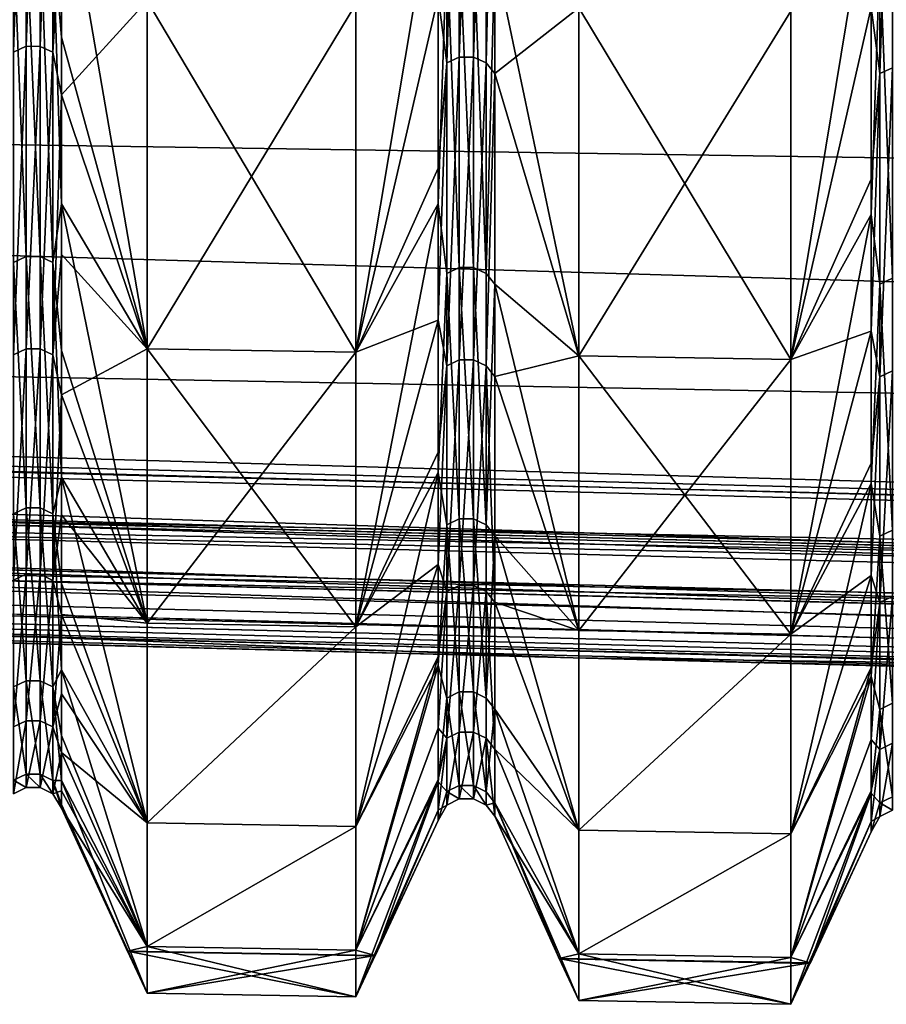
# Model space of a CAD drawing. Header units: metres. Extents: x -31 to 116, y -84 to 84.
# Tile 352 of 656: x 49.59 to 53.75, y -61.33 to -56.61. Entities that reach past the tile are written whole.
import ezdxf

# ---------------------------------------------------------------- set-up
doc = ezdxf.new("R2010")
doc.units = ezdxf.units.M
doc.layers.add('solid_80010000GA_11_1', color=7, linetype='CONTINUOUS')

msp = doc.modelspace()

# ---------------------------------------------------------------- linework, layer by layer
at = {"layer": 'solid_80010000GA_11_1'}
for points in [[(49.624897, -54.922329, 24.921709), (49.564175, -54.949284, 24.933941), (49.564175, -56.763485, 20.470263)], [(49.624897, -56.735641, 20.46022), (49.624897, -54.922329, 24.921709), (49.564175, -56.763485, 20.470263)], [(49.692451, -54.922371, 24.921728), (49.624897, -54.922329, 24.921709), (49.624897, -56.735641, 20.46022)], [(49.692451, -56.735687, 20.460236), (49.692451, -54.922371, 24.921728), (49.624897, -56.735641, 20.46022)], [(49.753132, -54.949398, 24.933994), (49.692451, -54.922371, 24.921728), (49.692451, -56.735687, 20.460236)], [(49.753132, -56.763607, 20.470306), (49.753132, -54.949398, 24.933994), (49.692451, -56.735687, 20.460236)], [(49.753132, -56.763607, 20.470306), (49.794521, -55.154316, 24.60787), (49.753132, -54.949398, 24.933994)], [(51.643463, -56.814705, 20.488733), (51.643463, -54.998863, 24.956438), (51.601917, -56.498905, 21.494165)], [(51.704185, -54.971912, 24.944208), (51.643463, -54.998863, 24.956438), (51.643463, -56.814705, 20.488733)], [(51.704185, -56.786861, 20.478691), (51.704185, -54.971912, 24.944208), (51.643463, -56.814705, 20.488733)], [(51.771736, -54.971954, 24.944227), (51.704185, -54.971912, 24.944208), (51.704185, -56.786861, 20.478691)], [(51.771736, -56.786907, 20.478706), (51.771736, -54.971954, 24.944227), (51.704185, -56.786861, 20.478691)], [(51.832417, -54.998981, 24.956491), (51.771736, -54.971954, 24.944227), (51.771736, -56.786907, 20.478706)], [(51.832417, -56.814827, 20.488777), (51.832417, -54.998981, 24.956491), (51.771736, -56.786907, 20.478706)], [(51.832417, -56.814827, 20.488777), (51.873806, -55.050369, 24.97163), (51.832417, -54.998981, 24.956491)], [(51.832417, -56.814827, 20.488777), (51.873806, -56.866123, 20.502918), (51.873806, -55.050369, 24.97163)], [(52.277374, -56.551361, 23.694941), (51.873806, -55.050369, 24.97163), (51.873806, -56.866123, 20.502918)], [(53.722752, -56.865925, 20.507204), (53.722752, -55.048447, 24.978937), (53.681202, -56.549793, 21.513527)], [(53.783474, -55.021492, 24.966707), (53.722752, -55.048447, 24.978937), (53.722752, -56.865925, 20.507204)], [(53.783474, -56.838081, 20.497162), (53.783474, -55.021492, 24.966707), (53.722752, -56.865925, 20.507204)], [(49.753132, -56.763607, 20.470306), (49.794521, -56.107697, 22.348873), (49.794521, -55.154316, 24.60787)], [(12.5, -55.339149, 19.366802), (103, -56.357498, 23.341595), (103, -58.015087, 18.847979)], [(12.5, -56.648029, 15.116095), (12.5, -55.339149, 19.366802), (103, -58.015087, 18.847979)], [(12.5, -55.339161, -19.366768), (103, -58.015034, -18.848118), (103, -56.357452, -23.341688)], [(12.5, -55.339161, -19.366768), (12.5, -56.648037, -15.116065), (103, -58.015034, -18.848118)], [(49.753132, -56.198563, -21.974129), (49.794521, -55.798237, -23.110661), (49.794521, -56.691319, -20.824024)], [(50.206623, -58.186073, -19.221243), (49.794521, -56.691319, -20.824024), (49.794521, -55.798237, -23.110661)], [(50.206623, -56.517967, -23.681108), (50.206623, -58.186073, -19.221243), (49.794521, -55.798237, -23.110661)], [(51.207058, -58.202682, -19.226639), (51.601917, -55.847927, -23.132969), (51.601917, -57.490761, -18.67988)], [(51.207058, -58.202682, -19.226639), (51.207058, -56.5341, -23.687792), (51.601917, -55.847927, -23.132969)], [(51.643463, -56.249149, -21.99391), (51.601917, -57.490761, -18.67988), (51.601917, -55.847927, -23.132969)], [(53.294743, -58.237339, -19.2379), (53.681202, -55.898232, -23.153807), (53.681202, -57.542542, -18.696705)], [(53.294743, -58.237339, -19.2379), (53.294743, -56.567768, -23.701736), (53.681202, -55.898232, -23.153807)], [(53.722752, -56.299862, -22.013737), (53.681202, -57.542542, -18.696705), (53.681202, -55.898232, -23.153807)], [(49.753132, -56.763607, 20.470306), (49.794521, -56.968243, 20.054056), (49.794521, -56.107697, 22.348873)], [(50.206623, -56.517967, 23.681108), (49.794521, -56.107697, 22.348873), (49.794521, -56.968243, 20.054056)], [(49.624897, -56.170876, -21.963303), (49.624897, -57.744167, -17.411629), (49.564175, -56.198441, -21.974081)], [(49.624897, -57.744167, -17.411629), (49.564175, -57.772507, -17.420174), (49.564175, -56.198441, -21.974081)], [(49.692451, -57.744213, -17.411642), (49.624897, -57.744167, -17.411629), (49.624897, -56.170876, -21.963303)], [(49.692451, -56.170918, -21.96332), (49.692451, -57.744213, -17.411642), (49.624897, -56.170876, -21.963303)], [(49.753132, -57.772629, -17.42021), (49.692451, -57.744213, -17.411642), (49.692451, -56.170918, -21.96332)], [(49.753132, -56.198563, -21.974129), (49.753132, -57.772629, -17.42021), (49.692451, -56.170918, -21.96332)], [(49.753132, -56.198563, -21.974129), (49.794521, -56.691319, -20.824024), (49.794521, -57.490429, -18.503958)], [(49.753132, -56.198563, -21.974129), (49.794521, -57.490429, -18.503958), (49.753132, -57.772629, -17.42021)], [(51.704185, -56.221584, -21.98313), (51.704185, -57.796299, -17.427347), (51.643463, -56.249149, -21.99391)], [(51.771736, -57.796341, -17.427361), (51.704185, -57.796299, -17.427347), (51.704185, -56.221584, -21.98313)], [(51.771736, -56.221626, -21.983147), (51.771736, -57.796341, -17.427361), (51.704185, -56.221584, -21.98313)], [(51.832417, -57.82476, -17.435928), (51.771736, -57.796341, -17.427361), (51.771736, -56.221626, -21.983147)], [(51.832417, -56.249271, -21.993956), (51.832417, -57.82476, -17.435928), (51.771736, -56.221626, -21.983147)], [(51.643463, -56.249149, -21.99391), (51.643463, -57.824638, -17.435892), (51.601917, -57.490761, -18.67988)], [(51.704185, -57.796299, -17.427347), (51.643463, -57.824638, -17.435892), (51.643463, -56.249149, -21.99391)], [(51.832417, -56.249271, -21.993956), (51.873806, -56.299561, -22.011023), (51.832417, -57.82476, -17.435928)], [(53.783474, -56.272293, -22.002958), (53.783474, -57.848427, -17.443066), (53.722752, -56.299862, -22.013737)], [(51.832417, -57.82476, -17.435928), (51.873806, -56.299561, -22.011023), (51.873806, -57.876575, -17.447847)], [(52.277374, -58.220451, -19.232412), (51.873806, -57.876575, -17.447847), (51.873806, -56.299561, -22.011023)], [(52.277374, -56.551361, -23.694941), (52.277374, -58.220451, -19.232412), (51.873806, -56.299561, -22.011023)], [(53.722752, -56.299862, -22.013737), (53.722752, -57.876766, -17.451611), (53.681202, -57.542542, -18.696705)], [(53.783474, -57.848427, -17.443066), (53.722752, -57.876766, -17.451611), (53.722752, -56.299862, -22.013737)], [(50.206623, -58.186073, 19.221243), (50.206623, -56.517967, 23.681108), (49.794521, -56.968243, 20.054056)], [(51.207058, -56.5341, 23.687792), (50.206623, -56.517967, 23.681108), (50.206623, -58.186073, 19.221243)], [(51.207058, -58.202682, -19.226639), (50.206623, -58.186073, -19.221243), (50.206623, -56.517967, -23.681108)], [(51.207058, -58.202682, -19.226639), (50.206623, -56.517967, -23.681108), (51.207058, -56.5341, -23.687792)], [(51.207058, -58.202682, 19.226639), (51.601917, -57.320778, 19.195156), (51.601917, -56.498905, 21.494165)], [(51.207058, -56.5341, 23.687792), (51.207058, -58.202682, 19.226639), (51.601917, -56.498905, 21.494165)], [(51.643463, -56.814705, 20.488733), (51.601917, -56.498905, 21.494165), (51.601917, -57.320778, 19.195156)], [(51.207058, -56.5341, 23.687792), (50.206623, -58.186073, 19.221243), (51.207058, -58.202682, 19.226639)], [(52.277374, -58.220451, 19.232412), (52.277374, -56.551361, 23.694941), (51.873806, -56.866123, 20.502918)], [(53.294743, -56.567768, 23.701736), (52.277374, -56.551361, 23.694941), (52.277374, -58.220451, 19.232412)], [(53.294743, -58.237339, -19.2379), (52.277374, -58.220451, -19.232412), (52.277374, -56.551361, -23.694941)], [(53.294743, -58.237339, -19.2379), (52.277374, -56.551361, -23.694941), (53.294743, -56.567768, -23.701736)], [(53.294743, -56.567768, 23.701736), (52.277374, -58.220451, 19.232412), (53.294743, -58.237339, 19.2379)], [(53.294743, -58.237339, 19.2379), (53.681202, -57.372406, 19.212446), (53.681202, -56.549793, 21.513527)], [(53.294743, -56.567768, 23.701736), (53.294743, -58.237339, 19.2379), (53.681202, -56.549793, 21.513527)], [(53.722752, -56.865925, 20.507204), (53.681202, -56.549793, 21.513527), (53.681202, -57.372406, 19.212446)], [(12.5, -56.648029, 15.116095), (103, -58.015087, 18.847979), (103, -59.31485, 14.238866)], [(12.5, -57.631004, 10.777947), (12.5, -56.648029, 15.116095), (103, -59.31485, 14.238866)], [(12.5, -56.648037, -15.116065), (103, -59.314892, -14.238695), (103, -58.015034, -18.848118)], [(12.5, -56.648037, -15.116065), (12.5, -57.631008, -10.77793), (103, -59.314892, -14.238695)], [(50.206623, -58.186073, -19.221243), (49.794521, -57.490429, -18.503958), (49.794521, -56.691319, -20.824024)], [(49.624897, -56.735641, 20.46022), (49.564175, -56.763485, 20.470263), (49.564175, -58.215767, 15.876065)], [(49.624897, -58.18721, 15.868278), (49.624897, -56.735641, 20.46022), (49.564175, -58.215767, 15.876065)], [(49.692451, -56.735687, 20.460236), (49.624897, -56.735641, 20.46022), (49.624897, -58.18721, 15.868278)], [(49.692451, -58.187256, 15.86829), (49.692451, -56.735687, 20.460236), (49.624897, -58.18721, 15.868278)], [(49.753132, -56.763607, 20.470306), (49.692451, -56.735687, 20.460236), (49.692451, -58.187256, 15.86829)], [(49.753132, -58.215893, 15.8761), (49.753132, -56.763607, 20.470306), (49.692451, -58.187256, 15.86829)], [(49.753132, -58.215893, 15.8761), (49.794521, -56.968243, 20.054056), (49.753132, -56.763607, 20.470306)], [(51.704185, -56.786861, 20.478691), (51.643463, -56.814705, 20.488733), (51.643463, -58.268295, 15.89039)], [(51.704185, -58.239742, 15.882604), (51.704185, -56.786861, 20.478691), (51.643463, -58.268295, 15.89039)], [(51.771736, -56.786907, 20.478706), (51.704185, -56.786861, 20.478691), (51.704185, -58.239742, 15.882604)], [(51.771736, -58.239784, 15.882615), (51.771736, -56.786907, 20.478706), (51.704185, -58.239742, 15.882604)], [(51.832417, -56.814827, 20.488777), (51.771736, -56.786907, 20.478706), (51.771736, -58.239784, 15.882615)], [(51.643463, -56.814705, 20.488733), (51.601917, -57.320778, 19.195156), (51.601917, -58.049141, 16.864834)], [(51.643463, -58.268295, 15.89039), (51.643463, -56.814705, 20.488733), (51.601917, -58.049141, 16.864834)], [(51.832417, -58.268421, 15.890425), (51.832417, -56.814827, 20.488777), (51.771736, -58.239784, 15.882615)], [(51.832417, -58.268421, 15.890425), (51.873806, -56.866123, 20.502918), (51.832417, -56.814827, 20.488777)], [(53.783474, -56.838081, 20.497162), (53.722752, -56.865925, 20.507204), (53.722752, -58.320827, 15.904716)], [(53.783474, -58.292271, 15.896929), (53.783474, -56.838081, 20.497162), (53.722752, -58.320827, 15.904716)], [(51.832417, -58.268421, 15.890425), (51.873806, -58.319218, 15.9058), (51.873806, -56.866123, 20.502918)], [(52.277374, -58.220451, 19.232412), (51.873806, -56.866123, 20.502918), (51.873806, -58.319218, 15.9058)], [(53.722752, -56.865925, 20.507204), (53.681202, -57.372406, 19.212446), (53.681202, -58.101429, 16.880026)], [(53.722752, -58.320827, 15.904716), (53.722752, -56.865925, 20.507204), (53.681202, -58.101429, 16.880026)], [(49.753132, -58.215893, 15.8761), (49.794521, -57.734795, 17.726788), (49.794521, -56.968243, 20.054056)], [(50.206623, -58.186073, 19.221243), (49.794521, -56.968243, 20.054056), (49.794521, -57.734795, 17.726788)], [(51.207058, -58.202682, 19.226639), (51.601917, -58.049141, 16.864834), (51.601917, -57.320778, 19.195156)], [(53.294743, -58.237339, 19.2379), (53.681202, -58.101429, 16.880026), (53.681202, -57.372406, 19.212446)], [(49.753132, -57.772629, -17.42021), (49.794521, -57.490429, -18.503958), (49.794521, -58.19437, -16.154282)], [(50.206623, -59.502857, -14.64532), (49.794521, -58.19437, -16.154282), (49.794521, -57.490429, -18.503958)], [(50.206623, -58.186073, -19.221243), (50.206623, -59.502857, -14.64532), (49.794521, -57.490429, -18.503958)], [(51.207058, -59.51984, -14.649396), (51.601917, -57.490761, -18.67988), (51.601917, -58.77914, -14.111624)], [(51.207058, -59.51984, -14.649396), (51.207058, -58.202682, -19.226639), (51.601917, -57.490761, -18.67988)], [(51.643463, -57.824638, -17.435892), (51.601917, -58.77914, -14.111624), (51.601917, -57.490761, -18.67988)], [(53.294743, -59.555271, -14.657904), (53.681202, -57.542542, -18.696705), (53.681202, -58.832085, -14.124334)], [(53.294743, -59.555271, -14.657904), (53.294743, -58.237339, -19.2379), (53.681202, -57.542542, -18.696705)], [(53.722752, -57.876766, -17.451611), (53.681202, -58.832085, -14.124334), (53.681202, -57.542542, -18.696705)], [(12.5, -57.631004, 10.777947), (103, -59.31485, 14.238866), (103, -60.248985, 9.542415)], [(12.5, -58.28233, 6.377097), (12.5, -57.631004, 10.777947), (103, -60.248985, 9.542415)], [(12.5, -57.631008, -10.77793), (103, -60.248993, -9.542366), (103, -59.314892, -14.238695)], [(12.5, -57.631008, -10.77793), (12.5, -58.28233, -6.377097), (103, -60.248993, -9.542366)], [(49.624897, -57.744167, -17.411629), (49.624897, -58.949287, -12.748938), (49.564175, -57.772507, -17.420174)], [(49.692451, -58.949333, -12.748947), (49.624897, -58.949287, -12.748938), (49.624897, -57.744167, -17.411629)], [(49.692451, -57.744213, -17.411642), (49.692451, -58.949333, -12.748947), (49.624897, -57.744167, -17.411629)], [(49.753132, -58.978344, -12.755221), (49.692451, -58.949333, -12.748947), (49.692451, -57.744213, -17.411642)], [(49.753132, -57.772629, -17.42021), (49.753132, -58.978344, -12.755221), (49.692451, -57.744213, -17.411642)], [(49.753132, -58.215893, 15.8761), (49.794521, -58.406479, 15.369738), (49.794521, -57.734795, 17.726788)], [(50.206623, -58.186073, 19.221243), (49.794521, -57.734795, 17.726788), (49.794521, -58.406479, 15.369738)], [(13, -57.79845, 6.326239), (12.5, -58.28233, 6.377097), (92, -60.352726, 6.594704)], [(13, -57.79845, -6.326239), (92, -59.855804, -6.542476), (12.5, -58.28233, -6.377097)], [(13, -57.79845, 6.326239), (92, -60.352726, 6.594704), (92, -59.855804, 6.542476)], [(92, -59.90807, -6.045215), (92, -59.855804, -6.542476), (13, -57.79845, -6.326239)], [(13, -57.850716, -5.828978), (92, -59.90807, -6.045215), (13, -57.79845, -6.326239)], [(13, -57.79845, 6.326239), (92, -59.855804, 6.542476), (13, -57.850716, 5.828978)], [(49.624897, -58.949287, -12.748938), (49.564175, -58.978218, -12.755195), (49.564175, -57.772507, -17.420174)], [(49.753132, -57.772629, -17.42021), (49.794521, -58.19437, -16.154282), (49.794521, -58.801975, -13.779457)], [(49.753132, -57.772629, -17.42021), (49.794521, -58.801975, -13.779457), (49.753132, -58.978344, -12.755221)], [(51.704185, -57.796299, -17.427347), (51.704185, -59.002502, -12.760447), (51.643463, -57.824638, -17.435892)], [(51.771736, -59.002548, -12.760457), (51.704185, -59.002502, -12.760447), (51.704185, -57.796299, -17.427347)], [(51.771736, -57.796341, -17.427361), (51.771736, -59.002548, -12.760457), (51.704185, -57.796299, -17.427347)], [(51.832417, -59.031559, -12.766731), (51.771736, -59.002548, -12.760457), (51.771736, -57.796341, -17.427361)], [(51.832417, -57.82476, -17.435928), (51.832417, -59.031559, -12.766731), (51.771736, -57.796341, -17.427361)], [(13, -57.850716, 5.828978), (92, -59.90807, 6.045215), (12.5, -58.334595, 5.879836)], [(13, -57.850716, -5.828978), (12.5, -58.334595, -5.879836), (92, -60.404987, -6.097443)], [(13, -57.850716, -5.828978), (92, -60.404987, -6.097443), (92, -59.90807, -6.045215)], [(92, -59.855804, 6.542476), (92, -59.90807, 6.045215), (13, -57.850716, 5.828978)], [(51.643463, -57.824638, -17.435892), (51.643463, -59.031433, -12.766704), (51.601917, -58.77914, -14.111624)], [(51.704185, -59.002502, -12.760447), (51.643463, -59.031433, -12.766704), (51.643463, -57.824638, -17.435892)], [(51.832417, -57.82476, -17.435928), (51.873806, -57.876575, -17.447847), (51.832417, -59.031559, -12.766731)], [(53.783474, -57.848427, -17.443066), (53.783474, -59.055721, -12.771956), (53.722752, -57.876766, -17.451611)], [(51.832417, -59.031559, -12.766731), (51.873806, -57.876575, -17.447847), (51.873806, -59.083504, -12.777522)], [(52.277374, -59.538006, -14.653758), (51.873806, -59.083504, -12.777522), (51.873806, -57.876575, -17.447847)], [(52.277374, -58.220451, -19.232412), (52.277374, -59.538006, -14.653758), (51.873806, -57.876575, -17.447847)], [(53.722752, -57.876766, -17.451611), (53.722752, -59.084652, -12.778214), (53.681202, -58.832085, -14.124334)], [(53.783474, -59.055721, -12.771956), (53.722752, -59.084652, -12.778214), (53.722752, -57.876766, -17.451611)], [(13, -58.050327, 3.292632), (12.5, -58.536209, 3.318096), (92, -60.615154, 3.427049)], [(13, -58.050327, -3.292632), (92, -60.11618, -3.400899), (12.5, -58.536209, -3.318096)], [(13, -58.076496, 2.793317), (92, -60.142349, 2.901584), (12.5, -58.562374, 2.818781)], [(13, -58.076496, -2.793317), (12.5, -58.562374, -2.818781), (92, -60.641323, -2.927734)], [(13, -58.050327, 3.292632), (92, -60.615154, 3.427049), (92, -60.11618, 3.400899)], [(92, -60.142349, -2.901584), (92, -60.11618, -3.400899), (13, -58.050327, -3.292632)], [(13, -58.076496, -2.793317), (92, -60.142349, -2.901584), (13, -58.050327, -3.292632)], [(13, -58.050327, 3.292632), (92, -60.11618, 3.400899), (13, -58.076496, 2.793317)], [(13, -58.076496, -2.793317), (92, -60.641323, -2.927734), (92, -60.142349, -2.901584)], [(92, -60.11618, 3.400899), (92, -60.142349, 2.901584), (13, -58.076496, 2.793317)], [(51.207058, -59.51984, 14.649396), (51.601917, -58.682812, 14.507001), (51.601917, -58.049141, 16.864834)], [(51.207058, -58.202682, 19.226639), (51.207058, -59.51984, 14.649396), (51.601917, -58.049141, 16.864834)], [(51.643463, -58.268295, 15.89039), (51.601917, -58.049141, 16.864834), (51.601917, -58.682812, 14.507001)], [(53.294743, -59.555271, 14.657904), (53.681202, -58.735668, 14.520068), (53.681202, -58.101429, 16.880026)], [(53.294743, -58.237339, 19.2379), (53.294743, -59.555271, 14.657904), (53.681202, -58.101429, 16.880026)], [(53.722752, -58.320827, 15.904716), (53.681202, -58.101429, 16.880026), (53.681202, -58.735668, 14.520068)], [(52.250004, -59.668968, 0.5), (13, -58.143097, 0.5), (12.5, -58.62804, 0.5)], [(52.250004, -59.668968, -0.5), (12.5, -58.62804, -0.5), (13, -58.143097, -0.5)], [(13, -58.143097, -0.5), (92, -60.211784, 0.5), (92, -60.211784, -0.5)], [(52.250004, -59.668968, -0.5), (13, -58.143097, -0.5), (92, -60.211784, -0.5)], [(13, -58.143097, -0.5), (13, -58.143097, 0.5), (92, -60.211784, 0.5)], [(92, -60.709896, 0.5), (92, -60.211784, 0.5), (13, -58.143097, 0.5)], [(52.250004, -59.668968, 0.5), (92, -60.709896, 0.5), (13, -58.143097, 0.5)], [(49.624897, -58.18721, 15.868278), (49.564175, -58.215767, 15.876065), (49.564175, -59.296864, 11.180643)], [(49.624897, -59.26778, 11.175159), (49.624897, -58.18721, 15.868278), (49.564175, -59.296864, 11.180643)], [(49.692451, -58.187256, 15.86829), (49.624897, -58.18721, 15.868278), (49.624897, -59.26778, 11.175159)], [(49.692451, -59.267826, 11.175167), (49.692451, -58.187256, 15.86829), (49.624897, -59.26778, 11.175159)], [(49.753132, -58.215893, 15.8761), (49.692451, -58.187256, 15.86829), (49.692451, -59.267826, 11.175167)], [(49.753132, -59.296993, 11.180667), (49.753132, -58.215893, 15.8761), (49.692451, -59.267826, 11.175167)], [(49.753132, -59.296993, 11.180667), (49.794521, -58.406479, 15.369738), (49.753132, -58.215893, 15.8761)], [(50.206623, -59.502857, 14.64532), (50.206623, -58.186073, 19.221243), (49.794521, -58.406479, 15.369738)], [(50.206623, -59.502857, -14.64532), (49.794521, -58.801975, -13.779457), (49.794521, -58.19437, -16.154282)], [(51.207058, -58.202682, 19.226639), (50.206623, -58.186073, 19.221243), (50.206623, -59.502857, 14.64532)], [(51.207058, -59.51984, -14.649396), (50.206623, -59.502857, -14.64532), (50.206623, -58.186073, -19.221243)], [(51.207058, -59.51984, -14.649396), (50.206623, -58.186073, -19.221243), (51.207058, -58.202682, -19.226639)], [(51.207058, -58.202682, 19.226639), (50.206623, -59.502857, 14.64532), (51.207058, -59.51984, 14.649396)], [(52.277374, -59.538006, 14.653758), (52.277374, -58.220451, 19.232412), (51.873806, -58.319218, 15.9058)], [(53.294743, -58.237339, 19.2379), (52.277374, -58.220451, 19.232412), (52.277374, -59.538006, 14.653758)], [(53.294743, -59.555271, -14.657904), (52.277374, -59.538006, -14.653758), (52.277374, -58.220451, -19.232412)], [(53.294743, -59.555271, -14.657904), (52.277374, -58.220451, -19.232412), (53.294743, -58.237339, -19.2379)], [(51.643463, -58.268295, 15.89039), (51.601917, -58.682812, 14.507001), (51.601917, -59.220753, 12.125503)], [(51.643463, -59.350372, 11.190732), (51.643463, -58.268295, 15.89039), (51.601917, -59.220753, 12.125503)], [(51.704185, -58.239742, 15.882604), (51.643463, -58.268295, 15.89039), (51.643463, -59.350372, 11.190732)], [(51.704185, -59.321285, 11.185247), (51.704185, -58.239742, 15.882604), (51.643463, -59.350372, 11.190732)], [(51.771736, -58.239784, 15.882615), (51.704185, -58.239742, 15.882604), (51.704185, -59.321285, 11.185247)], [(51.771736, -59.321331, 11.185256), (51.771736, -58.239784, 15.882615), (51.704185, -59.321285, 11.185247)], [(51.832417, -58.268421, 15.890425), (51.771736, -58.239784, 15.882615), (51.771736, -59.321331, 11.185256)], [(51.832417, -59.350498, 11.190756), (51.832417, -58.268421, 15.890425), (51.771736, -59.321331, 11.185256)], [(51.832417, -58.268421, 15.890425), (51.873806, -59.401913, 11.204374), (51.873806, -58.319218, 15.9058)], [(51.832417, -59.350498, 11.190756), (51.873806, -59.401913, 11.204374), (51.832417, -58.268421, 15.890425)], [(53.294743, -58.237339, 19.2379), (52.277374, -59.538006, 14.653758), (53.294743, -59.555271, 14.657904)], [(12.5, -58.28233, -6.377097), (92, -60.352726, -6.594704), (103, -60.248993, -9.542366)], [(92, -60.352726, 6.594704), (12.5, -58.28233, 6.377097), (103, -60.248985, 9.542415)], [(92, -59.855804, -6.542476), (92, -60.352726, -6.594704), (12.5, -58.28233, -6.377097)], [(52.277374, -59.538006, 14.653758), (51.873806, -58.319218, 15.9058), (51.873806, -59.401913, 11.204374)], [(53.722752, -58.320827, 15.904716), (53.681202, -58.735668, 14.520068), (53.681202, -59.274094, 12.136424)], [(53.722752, -59.403877, 11.20082), (53.722752, -58.320827, 15.904716), (53.681202, -59.274094, 12.136424)], [(53.783474, -58.292271, 15.896929), (53.722752, -58.320827, 15.904716), (53.722752, -59.403877, 11.20082)], [(53.783474, -59.37479, 11.195336), (53.783474, -58.292271, 15.896929), (53.722752, -59.403877, 11.20082)], [(12.5, -58.334595, -5.879836), (12.5, -58.449436, -4.60007), (103, -60.811893, -4.786809)], [(92, -60.404987, -6.097443), (12.5, -58.334595, -5.879836), (103, -60.811893, -4.786809)], [(12.5, -58.334595, 5.879836), (92, -60.404987, 6.097443), (103, -60.811905, 4.78665)], [(12.5, -58.449436, 4.60007), (12.5, -58.334595, 5.879836), (103, -60.811905, 4.78665)], [(92, -59.90807, 6.045215), (92, -60.404987, 6.097443), (12.5, -58.334595, 5.879836)], [(49.753132, -59.296993, 11.180667), (49.794521, -58.982201, 12.986375), (49.794521, -58.406479, 15.369738)], [(50.206623, -59.502857, 14.64532), (49.794521, -58.406479, 15.369738), (49.794521, -58.982201, 12.986375)], [(12.5, -58.449436, -4.60007), (12.5, -58.536209, -3.318096), (103, -60.811893, -4.786809)], [(92, -60.615154, 3.427049), (12.5, -58.449436, 4.60007), (103, -60.811905, 4.78665)], [(92, -60.615154, 3.427049), (12.5, -58.536209, 3.318096), (12.5, -58.449436, 4.60007)], [(12.5, -58.536209, -3.318096), (92, -60.615154, -3.427049), (103, -60.811893, -4.786809)], [(92, -60.11618, -3.400899), (92, -60.615154, -3.427049), (12.5, -58.536209, -3.318096)], [(12.5, -58.562374, 2.818781), (92, -60.641323, 2.927734), (92, -60.709896, 0.5)], [(12.5, -58.606678, 1.659715), (12.5, -58.562374, 2.818781), (92, -60.709896, 0.5)], [(92, -60.142349, 2.901584), (92, -60.641323, 2.927734), (12.5, -58.562374, 2.818781)], [(92, -60.641323, -2.927734), (12.5, -58.562374, -2.818781), (12.5, -58.606678, -1.659715)], [(12.5, -58.606678, 1.659715), (92, -60.709896, 0.5), (52.250004, -59.668968, 0.5)], [(52.250004, -59.668968, 0.5), (12.5, -58.62804, 0.5), (12.5, -58.606678, 1.659715)], [(92, -60.641323, -2.927734), (12.5, -58.606678, -1.659715), (12.5, -58.62804, -0.5)], [(92, -60.641323, -2.927734), (12.5, -58.62804, -0.5), (52.250004, -59.668968, -0.5)], [(51.207058, -59.51984, 14.649396), (51.601917, -59.220753, 12.125503), (51.601917, -58.682812, 14.507001)], [(53.294743, -59.555271, 14.657904), (53.681202, -59.274094, 12.136424), (53.681202, -58.735668, 14.520068)], [(51.207058, -60.477612, -9.983701), (51.601917, -58.77914, -14.111624), (51.601917, -59.705132, -9.456364)], [(51.207058, -60.477612, -9.983701), (51.207058, -59.51984, -14.649396), (51.601917, -58.77914, -14.111624)], [(51.643463, -59.031433, -12.766704), (51.601917, -59.705132, -9.456364), (51.601917, -58.77914, -14.111624)], [(49.753132, -58.978344, -12.755221), (49.794521, -58.801975, -13.779457), (49.794521, -59.312916, -11.380855)], [(50.206623, -60.460365, -9.980968), (49.794521, -59.312916, -11.380855), (49.794521, -58.801975, -13.779457)], [(50.206623, -59.502857, -14.64532), (50.206623, -60.460365, -9.980968), (49.794521, -58.801975, -13.779457)], [(53.294743, -60.513607, -9.989401), (53.681202, -58.832085, -14.124334), (53.681202, -59.758907, -9.464881)], [(53.294743, -60.513607, -9.989401), (53.294743, -59.555271, -14.657904), (53.681202, -58.832085, -14.124334)], [(53.722752, -59.084652, -12.778214), (53.681202, -59.758907, -9.464881), (53.681202, -58.832085, -14.124334)], [(49.624897, -58.949287, -12.748938), (49.624897, -59.778545, -8.00496), (49.564175, -58.978218, -12.755195)], [(49.624897, -59.778545, -8.00496), (49.564175, -59.80788, -8.008888), (49.564175, -58.978218, -12.755195)], [(49.692451, -59.778591, -8.004966), (49.624897, -59.778545, -8.00496), (49.624897, -58.949287, -12.748938)], [(49.692451, -58.949333, -12.748947), (49.692451, -59.778591, -8.004966), (49.624897, -58.949287, -12.748938)], [(49.753132, -59.80801, -8.008905), (49.692451, -59.778591, -8.004966), (49.692451, -58.949333, -12.748947)], [(49.753132, -58.978344, -12.755221), (49.753132, -59.80801, -8.008905), (49.692451, -58.949333, -12.748947)], [(49.753132, -58.978344, -12.755221), (49.794521, -59.312916, -11.380855), (49.794521, -59.726337, -8.961592)], [(49.753132, -58.978344, -12.755221), (49.794521, -59.726337, -8.961592), (49.753132, -59.80801, -8.008905)], [(49.753132, -59.296993, 11.180667), (49.794521, -59.460846, 10.580817), (49.794521, -58.982201, 12.986375)], [(50.206623, -59.502857, 14.64532), (49.794521, -58.982201, 12.986375), (49.794521, -59.460846, 10.580817)], [(51.643463, -59.031433, -12.766704), (51.643463, -59.861847, -8.016115), (51.601917, -59.705132, -9.456364)], [(51.704185, -59.002502, -12.760447), (51.704185, -59.832512, -8.012187), (51.643463, -59.031433, -12.766704)], [(51.704185, -59.832512, -8.012187), (51.643463, -59.861847, -8.016115), (51.643463, -59.031433, -12.766704)], [(51.771736, -59.832558, -8.012193), (51.704185, -59.832512, -8.012187), (51.704185, -59.002502, -12.760447)], [(51.771736, -59.002548, -12.760457), (51.771736, -59.832558, -8.012193), (51.704185, -59.002502, -12.760447)], [(51.832417, -59.861977, -8.016132), (51.771736, -59.832558, -8.012193), (51.771736, -59.002548, -12.760457)], [(51.832417, -59.031559, -12.766731), (51.832417, -59.861977, -8.016132), (51.771736, -59.002548, -12.760457)], [(51.832417, -59.031559, -12.766731), (51.873806, -59.083504, -12.777522), (51.832417, -59.861977, -8.016132)], [(53.783474, -59.055721, -12.771956), (53.783474, -59.886478, -8.019413), (53.722752, -59.084652, -12.778214)], [(51.832417, -59.861977, -8.016132), (51.873806, -59.083504, -12.777522), (51.873806, -59.914783, -8.021476)], [(52.277374, -60.496067, -9.986623), (51.873806, -59.914783, -8.021476), (51.873806, -59.083504, -12.777522)], [(52.277374, -59.538006, -14.653758), (52.277374, -60.496067, -9.986623), (51.873806, -59.083504, -12.777522)], [(53.722752, -59.084652, -12.778214), (53.722752, -59.915813, -8.023342), (53.681202, -59.758907, -9.464881)], [(53.783474, -59.886478, -8.019413), (53.722752, -59.915813, -8.023342), (53.722752, -59.084652, -12.778214)], [(51.207058, -60.477612, 9.983701), (51.601917, -59.66209, 9.724223), (51.601917, -59.220753, 12.125503)], [(51.207058, -59.51984, 14.649396), (51.207058, -60.477612, 9.983701), (51.601917, -59.220753, 12.125503)], [(51.643463, -59.350372, 11.190732), (51.601917, -59.220753, 12.125503), (51.601917, -59.66209, 9.724223)], [(49.624897, -59.26778, 11.175159), (49.564175, -59.296864, 11.180643), (49.564175, -59.999886, 6.413933)], [(49.624897, -59.970455, 6.410787), (49.624897, -59.26778, 11.175159), (49.564175, -59.999886, 6.413933)], [(49.692451, -59.267826, 11.175167), (49.624897, -59.26778, 11.175159), (49.624897, -59.970455, 6.410787)], [(49.692451, -59.970501, 6.410792), (49.692451, -59.267826, 11.175167), (49.624897, -59.970455, 6.410787)], [(49.753132, -59.296993, 11.180667), (49.692451, -59.267826, 11.175167), (49.692451, -59.970501, 6.410792)], [(49.753132, -60.000015, 6.413947), (49.753132, -59.296993, 11.180667), (49.692451, -59.970501, 6.410792)], [(49.753132, -60.000015, 6.413947), (49.794521, -59.460846, 10.580817), (49.753132, -59.296993, 11.180667)], [(50.206623, -60.460365, -9.980968), (49.794521, -59.726337, -8.961592), (49.794521, -59.312916, -11.380855)], [(53.294743, -60.513607, 9.989401), (53.681202, -59.715828, 9.732983), (53.681202, -59.274094, 12.136424)], [(53.294743, -59.555271, 14.657904), (53.294743, -60.513607, 9.989401), (53.681202, -59.274094, 12.136424)], [(53.722752, -59.403877, 11.20082), (53.681202, -59.274094, 12.136424), (53.681202, -59.715828, 9.732983)], [(51.643463, -59.350372, 11.190732), (51.601917, -59.66209, 9.724223), (51.601917, -60.0061, 7.307082)], [(51.643463, -60.054028, 6.419721), (51.643463, -59.350372, 11.190732), (51.601917, -60.0061, 7.307082)], [(51.704185, -59.321285, 11.185247), (51.643463, -59.350372, 11.190732), (51.643463, -60.054028, 6.419721)], [(51.704185, -60.024597, 6.416574), (51.704185, -59.321285, 11.185247), (51.643463, -60.054028, 6.419721)], [(51.771736, -59.321331, 11.185256), (51.704185, -59.321285, 11.185247), (51.704185, -60.024597, 6.416574)], [(51.771736, -60.024643, 6.41658), (51.771736, -59.321331, 11.185256), (51.704185, -60.024597, 6.416574)], [(51.832417, -59.350498, 11.190756), (51.771736, -59.321331, 11.185256), (51.771736, -60.024643, 6.41658)], [(51.832417, -60.054153, 6.419734), (51.832417, -59.350498, 11.190756), (51.771736, -60.024643, 6.41658)], [(51.832417, -59.350498, 11.190756), (51.873806, -60.106472, 6.429435), (51.873806, -59.401913, 11.204374)], [(51.832417, -60.054153, 6.419734), (51.873806, -60.106472, 6.429435), (51.832417, -59.350498, 11.190756)], [(52.277374, -60.496067, 9.986623), (51.873806, -59.401913, 11.204374), (51.873806, -60.106472, 6.429435)], [(52.277374, -60.496067, 9.986623), (52.277374, -59.538006, 14.653758), (51.873806, -59.401913, 11.204374)], [(53.722752, -59.403877, 11.20082), (53.681202, -59.715828, 9.732983), (53.681202, -60.06015, 7.313663)], [(53.722752, -60.108166, 6.425508), (53.722752, -59.403877, 11.20082), (53.681202, -60.06015, 7.313663)], [(53.783474, -59.37479, 11.195336), (53.722752, -59.403877, 11.20082), (53.722752, -60.108166, 6.425508)], [(53.783474, -60.078735, 6.422362), (53.783474, -59.37479, 11.195336), (53.722752, -60.108166, 6.425508)], [(49.753132, -60.000015, 6.413947), (49.794521, -59.841492, 8.157311), (49.794521, -59.460846, 10.580817)], [(50.206623, -60.460365, 9.980968), (49.794521, -59.460846, 10.580817), (49.794521, -59.841492, 8.157311)], [(50.206623, -60.460365, 9.980968), (50.206623, -59.502857, 14.64532), (49.794521, -59.460846, 10.580817)], [(51.207058, -59.51984, 14.649396), (50.206623, -59.502857, 14.64532), (50.206623, -60.460365, 9.980968)], [(51.207058, -59.51984, -14.649396), (50.206623, -60.460365, -9.980968), (50.206623, -59.502857, -14.64532)], [(51.207058, -59.51984, 14.649396), (50.206623, -60.460365, 9.980968), (51.207058, -60.477612, 9.983701)], [(51.207058, -60.477612, -9.983701), (50.206623, -60.460365, -9.980968), (51.207058, -59.51984, -14.649396)], [(53.294743, -59.555271, 14.657904), (52.277374, -59.538006, 14.653758), (52.277374, -60.496067, 9.986623)], [(53.294743, -59.555271, -14.657904), (52.277374, -60.496067, -9.986623), (52.277374, -59.538006, -14.653758)], [(53.294743, -59.555271, 14.657904), (52.277374, -60.496067, 9.986623), (53.294743, -60.513607, 9.989401)], [(53.294743, -60.513607, -9.989401), (52.277374, -60.496067, -9.986623), (53.294743, -59.555271, -14.657904)], [(51.207058, -61.070229, 5.257679), (51.601917, -60.0061, 7.307082), (51.601917, -59.66209, 9.724223)], [(51.207058, -60.477612, 9.983701), (51.207058, -61.070229, 5.257679), (51.601917, -59.66209, 9.724223)], [(52.250004, -59.668968, -0.5), (92, -60.211784, -0.5), (92, -60.709896, -0.5)], [(92, -60.641323, -2.927734), (52.250004, -59.668968, -0.5), (92, -60.709896, -0.5)], [(49.753132, -59.80801, -8.008905), (49.794521, -59.726337, -8.961592), (49.794521, -60.041126, -6.527531)], [(50.206623, -61.052818, -5.256309), (49.794521, -60.041126, -6.527531), (49.794521, -59.726337, -8.961592)], [(50.206623, -60.460365, -9.980968), (50.206623, -61.052818, -5.256309), (49.794521, -59.726337, -8.961592)], [(51.207058, -61.070229, -5.257679), (51.601917, -59.705132, -9.456364), (51.601917, -60.263016, -4.742802)], [(51.207058, -61.070229, -5.257679), (51.207058, -60.477612, -9.983701), (51.601917, -59.705132, -9.456364)], [(51.643463, -59.861847, -8.016115), (51.601917, -60.263016, -4.742802), (51.601917, -59.705132, -9.456364)], [(53.294743, -61.106556, 5.260539), (53.681202, -60.06015, 7.313663), (53.681202, -59.715828, 9.732983)], [(53.294743, -60.513607, 9.989401), (53.294743, -61.106556, 5.260539), (53.681202, -59.715828, 9.732983)], [(49.624897, -59.778545, -8.00496), (49.624897, -60.226654, -3.209943), (49.564175, -59.80788, -8.008888)], [(49.692451, -60.2267, -3.209945), (49.624897, -60.226654, -3.209943), (49.624897, -59.778545, -8.00496)], [(49.692451, -59.778591, -8.004966), (49.692451, -60.2267, -3.209945), (49.624897, -59.778545, -8.00496)], [(49.753132, -60.25634, -3.211525), (49.692451, -60.2267, -3.209945), (49.692451, -59.778591, -8.004966)], [(49.753132, -59.80801, -8.008905), (49.753132, -60.25634, -3.211525), (49.692451, -59.778591, -8.004966)], [(53.294743, -61.106556, -5.260539), (53.681202, -59.758907, -9.464881), (53.681202, -60.317299, -4.747074)], [(53.294743, -61.106556, -5.260539), (53.294743, -60.513607, -9.989401), (53.681202, -59.758907, -9.464881)], [(53.722752, -59.915813, -8.023342), (53.681202, -60.317299, -4.747074), (53.681202, -59.758907, -9.464881)], [(49.624897, -60.226654, -3.209943), (49.564175, -60.256214, -3.211518), (49.564175, -59.80788, -8.008888)], [(49.753132, -59.80801, -8.008905), (49.794521, -60.041126, -6.527531), (49.794521, -60.256771, -4.082567)], [(49.753132, -59.80801, -8.008905), (49.794521, -60.256771, -4.082567), (49.753132, -60.25634, -3.211525)], [(51.704185, -59.832512, -8.012187), (51.704185, -60.281025, -3.212841), (51.643463, -59.861847, -8.016115)], [(51.771736, -60.281071, -3.212843), (51.704185, -60.281025, -3.212841), (51.704185, -59.832512, -8.012187)], [(51.771736, -59.832558, -8.012193), (51.771736, -60.281071, -3.212843), (51.704185, -59.832512, -8.012187)], [(51.832417, -60.310711, -3.214423), (51.771736, -60.281071, -3.212843), (51.771736, -59.832558, -8.012193)], [(51.832417, -59.861977, -8.016132), (51.832417, -60.310711, -3.214423), (51.771736, -59.832558, -8.012193)], [(49.753132, -60.000015, 6.413947), (49.794521, -60.123402, 5.720334), (49.794521, -59.841492, 8.157311)], [(50.206623, -60.460365, 9.980968), (49.794521, -59.841492, 8.157311), (49.794521, -60.123402, 5.720334)], [(51.643463, -59.861847, -8.016115), (51.643463, -60.310585, -3.214416), (51.601917, -60.263016, -4.742802)], [(51.704185, -60.281025, -3.212841), (51.643463, -60.310585, -3.214416), (51.643463, -59.861847, -8.016115)], [(51.832417, -59.861977, -8.016132), (51.873806, -59.914783, -8.021476), (51.832417, -60.310711, -3.214423)], [(51.832417, -60.310711, -3.214423), (51.873806, -59.914783, -8.021476), (51.873806, -60.363899, -3.213251)], [(52.277374, -61.088856, -5.259145), (51.873806, -60.363899, -3.213251), (51.873806, -59.914783, -8.021476)], [(52.277374, -60.496067, -9.986623), (52.277374, -61.088856, -5.259145), (51.873806, -59.914783, -8.021476)], [(53.722752, -59.915813, -8.023342), (53.722752, -60.364956, -3.217314), (53.681202, -60.317299, -4.747074)], [(53.783474, -59.886478, -8.019413), (53.783474, -60.335396, -3.215739), (53.722752, -59.915813, -8.023342)], [(53.783474, -60.335396, -3.215739), (53.722752, -60.364956, -3.217314), (53.722752, -59.915813, -8.023342)], [(49.624897, -59.970455, 6.410787), (49.564175, -59.999886, 6.413933), (49.564175, -60.320351, 1.606328)], [(49.624897, -60.290764, 1.605541), (49.624897, -59.970455, 6.410787), (49.564175, -60.320351, 1.606328)], [(49.692451, -59.970501, 6.410792), (49.624897, -59.970455, 6.410787), (49.624897, -60.290764, 1.605541)], [(49.692451, -60.29081, 1.605542), (49.692451, -59.970501, 6.410792), (49.624897, -60.290764, 1.605541)], [(49.753132, -60.000015, 6.413947), (49.692451, -59.970501, 6.410792), (49.692451, -60.29081, 1.605542)], [(49.753132, -60.32048, 1.606332), (49.753132, -60.000015, 6.413947), (49.692451, -60.29081, 1.605542)], [(49.753132, -60.32048, 1.606332), (49.794521, -60.123402, 5.720334), (49.753132, -60.000015, 6.413947)], [(51.207058, -61.070229, 5.257679), (51.601917, -60.252224, 4.87802), (51.601917, -60.0061, 7.307082)], [(51.643463, -60.054028, 6.419721), (51.601917, -60.0061, 7.307082), (51.601917, -60.252224, 4.87802)], [(51.704185, -60.024597, 6.416574), (51.643463, -60.054028, 6.419721), (51.643463, -60.374779, 1.607778)], [(51.704185, -60.345192, 1.60699), (51.704185, -60.024597, 6.416574), (51.643463, -60.374779, 1.607778)], [(51.771736, -60.024643, 6.41658), (51.704185, -60.024597, 6.416574), (51.704185, -60.345192, 1.60699)], [(51.771736, -60.345238, 1.606991), (51.771736, -60.024643, 6.41658), (51.704185, -60.345192, 1.60699)], [(51.832417, -60.054153, 6.419734), (51.771736, -60.024643, 6.41658), (51.771736, -60.345238, 1.606991)], [(50.206623, -61.052818, -5.256309), (49.794521, -60.256771, -4.082567), (49.794521, -60.041126, -6.527531)], [(51.643463, -60.054028, 6.419721), (51.601917, -60.252224, 4.87802), (51.601917, -60.400059, 2.441001)], [(51.643463, -60.374779, 1.607778), (51.643463, -60.054028, 6.419721), (51.601917, -60.400059, 2.441001)], [(51.832417, -60.374908, 1.607781), (51.832417, -60.054153, 6.419734), (51.771736, -60.345238, 1.606991)], [(51.832417, -60.054153, 6.419734), (51.873806, -60.427795, 1.614651), (51.873806, -60.106472, 6.429435)], [(51.832417, -60.374908, 1.607781), (51.873806, -60.427795, 1.614651), (51.832417, -60.054153, 6.419734)], [(53.294743, -61.106556, 5.260539), (53.681202, -60.306492, 4.882414), (53.681202, -60.06015, 7.313663)], [(53.722752, -60.108166, 6.425508), (53.681202, -60.06015, 7.313663), (53.681202, -60.306492, 4.882414)], [(52.277374, -61.088856, 5.259145), (51.873806, -60.106472, 6.429435), (51.873806, -60.427795, 1.614651)], [(52.277374, -61.088856, 5.259145), (52.277374, -60.496067, 9.986623), (51.873806, -60.106472, 6.429435)], [(53.722752, -60.108166, 6.425508), (53.681202, -60.306492, 4.882414), (53.681202, -60.45446, 2.4432)], [(53.722752, -60.429207, 1.609227), (53.722752, -60.108166, 6.425508), (53.681202, -60.45446, 2.4432)], [(53.783474, -60.078735, 6.422362), (53.722752, -60.108166, 6.425508), (53.722752, -60.429207, 1.609227)], [(53.783474, -60.39962, 1.608439), (53.783474, -60.078735, 6.422362), (53.722752, -60.429207, 1.609227)], [(49.753132, -60.32048, 1.606332), (49.794521, -60.306091, 3.274329), (49.794521, -60.123402, 5.720334)], [(50.206623, -61.052818, 5.256309), (49.794521, -60.123402, 5.720334), (49.794521, -60.306091, 3.274329)], [(50.206623, -61.052818, 5.256309), (50.206623, -60.460365, 9.980968), (49.794521, -60.123402, 5.720334)], [(49.624897, -60.226654, -3.209943), (49.624897, -60.290764, 1.605541), (49.564175, -60.256214, -3.211518)], [(49.624897, -60.290764, 1.605541), (49.564175, -60.320351, 1.606328), (49.564175, -60.256214, -3.211518)], [(49.692451, -60.29081, 1.605542), (49.624897, -60.290764, 1.605541), (49.624897, -60.226654, -3.209943)], [(49.692451, -60.2267, -3.209945), (49.692451, -60.29081, 1.605542), (49.624897, -60.226654, -3.209943)], [(49.753132, -60.32048, 1.606332), (49.692451, -60.29081, 1.605542), (49.692451, -60.2267, -3.209945)], [(49.753132, -60.25634, -3.211525), (49.753132, -60.32048, 1.606332), (49.692451, -60.2267, -3.209945)], [(49.753132, -60.25634, -3.211525), (49.794521, -60.256771, -4.082567), (49.794521, -60.372906, -1.630309)], [(49.753132, -60.25634, -3.211525), (49.794521, -60.372906, -1.630309), (49.794521, -60.389297, 0.823579)], [(49.753132, -60.25634, -3.211525), (49.794521, -60.389297, 0.823579), (49.753132, -60.32048, 1.606332)], [(50.206623, -61.27663, -0.5), (49.794521, -60.372906, -1.630309), (49.794521, -60.256771, -4.082567)], [(50.206623, -61.052818, -5.256309), (50.206623, -61.27663, -0.5), (49.794521, -60.256771, -4.082567)], [(51.207058, -61.294094, 0.5), (51.601917, -60.400059, 2.441001), (51.601917, -60.252224, 4.87802)], [(51.207058, -61.070229, 5.257679), (51.207058, -61.294094, 0.5), (51.601917, -60.252224, 4.87802)], [(49.753132, -60.32048, 1.606332), (49.794521, -60.389297, 0.823579), (49.794521, -60.306091, 3.274329)], [(50.206623, -61.052818, 5.256309), (49.794521, -60.306091, 3.274329), (49.794521, -60.389297, 0.823579)], [(51.299583, -61.095673, -0.5), (51.207058, -61.070229, -5.257679), (51.601917, -60.263016, -4.742802)], [(51.299583, -61.095673, -0.5), (51.601917, -60.263016, -4.742802), (51.601917, -60.449364)], [(51.643463, -60.310585, -3.214416), (51.601917, -60.449364), (51.601917, -60.263016, -4.742802)], [(51.704185, -60.281025, -3.212841), (51.704185, -60.345192, 1.60699), (51.643463, -60.310585, -3.214416)], [(51.771736, -60.345238, 1.606991), (51.704185, -60.345192, 1.60699), (51.704185, -60.281025, -3.212841)], [(51.771736, -60.281071, -3.212843), (51.771736, -60.345238, 1.606991), (51.704185, -60.281025, -3.212841)], [(51.832417, -60.374908, 1.607781), (51.771736, -60.345238, 1.606991), (51.771736, -60.281071, -3.212843)], [(51.832417, -60.310711, -3.214423), (51.832417, -60.374908, 1.607781), (51.771736, -60.281071, -3.212843)], [(53.294743, -61.330536, 0.5), (53.681202, -60.45446, 2.4432), (53.681202, -60.306492, 4.882414)], [(53.294743, -61.106556, 5.260539), (53.294743, -61.330536, 0.5), (53.681202, -60.306492, 4.882414)], [(51.643463, -60.310585, -3.214416), (51.643463, -60.374779, 1.607778), (51.601917, -60.449364)], [(51.704185, -60.345192, 1.60699), (51.643463, -60.374779, 1.607778), (51.643463, -60.310585, -3.214416)], [(51.832417, -60.310711, -3.214423), (51.873806, -60.363899, -3.213251), (51.832417, -60.374908, 1.607781)], [(53.387268, -61.132114, -0.5), (53.294743, -61.106556, -5.260539), (53.681202, -60.317299, -4.747074)], [(53.387268, -61.132114, -0.5), (53.681202, -60.317299, -4.747074), (53.681202, -60.503811)], [(53.722752, -60.364956, -3.217314), (53.681202, -60.503811), (53.681202, -60.317299, -4.747074)], [(53.783474, -60.335396, -3.215739), (53.783474, -60.39962, 1.608439), (53.722752, -60.364956, -3.217314)], [(50.112583, -61.074951, 0.5), (49.794521, -60.389297, 0.823579), (49.794521, -60.372906, -1.630309)], [(50.112583, -61.077), (50.112583, -61.074951, 0.5), (49.794521, -60.372906, -1.630309)], [(50.112583, -61.074951, -0.5), (50.112583, -61.077), (49.794521, -60.372906, -1.630309)], [(50.206623, -61.27663, -0.5), (50.112583, -61.074951, -0.5), (49.794521, -60.372906, -1.630309)], [(50.112583, -61.074951, 0.5), (50.206623, -61.052818, 5.256309), (49.794521, -60.389297, 0.823579)], [(51.207058, -61.294094, 0.5), (51.299583, -61.095673, 0.5), (51.601917, -60.400059, 2.441001)], [(51.299583, -61.097717), (51.601917, -60.449364), (51.601917, -60.400059, 2.441001)], [(51.299583, -61.097206, 0.249997), (51.299583, -61.097717), (51.601917, -60.400059, 2.441001)], [(51.299583, -61.095673, 0.5), (51.299583, -61.097206, 0.249997), (51.601917, -60.400059, 2.441001)], [(51.643463, -60.374779, 1.607778), (51.601917, -60.400059, 2.441001), (51.601917, -60.449364)], [(51.832417, -60.374908, 1.607781), (51.873806, -60.363899, -3.213251), (51.873806, -60.427795, 1.614651)], [(52.183334, -61.111099, 0.5), (51.873806, -60.427795, 1.614651), (51.873806, -60.363899, -3.213251)], [(52.183334, -61.113144), (52.183334, -61.111099, 0.5), (51.873806, -60.363899, -3.213251)], [(52.183334, -61.111099, -0.5), (52.183334, -61.113144), (51.873806, -60.363899, -3.213251)], [(52.277374, -61.312778, -0.5), (52.183334, -61.111099, -0.5), (51.873806, -60.363899, -3.213251)], [(52.277374, -61.088856, -5.259145), (52.277374, -61.312778, -0.5), (51.873806, -60.363899, -3.213251)], [(53.722752, -60.364956, -3.217314), (53.722752, -60.429207, 1.609227), (53.681202, -60.503811)], [(53.783474, -60.39962, 1.608439), (53.722752, -60.429207, 1.609227), (53.722752, -60.364956, -3.217314)], [(51.299583, -61.097206, -0.249997), (51.299583, -61.095673, -0.5), (51.601917, -60.449364)], [(51.299583, -61.097717), (51.299583, -61.097206, -0.249997), (51.601917, -60.449364)], [(52.183334, -61.111099, 0.5), (52.277374, -61.088856, 5.259145), (51.873806, -60.427795, 1.614651)], [(53.722752, -60.429207, 1.609227), (53.681202, -60.45446, 2.4432), (53.681202, -60.503811)], [(51.207058, -60.477612, 9.983701), (50.206623, -60.460365, 9.980968), (50.206623, -61.052818, 5.256309)], [(51.207058, -60.477612, -9.983701), (50.206623, -61.052818, -5.256309), (50.206623, -60.460365, -9.980968)], [(51.207058, -60.477612, 9.983701), (50.206623, -61.052818, 5.256309), (51.207058, -61.070229, 5.257679)], [(51.207058, -61.070229, -5.257679), (50.206623, -61.052818, -5.256309), (51.207058, -60.477612, -9.983701)], [(53.294743, -60.513607, 9.989401), (52.277374, -60.496067, 9.986623), (52.277374, -61.088856, 5.259145)], [(53.294743, -60.513607, -9.989401), (52.277374, -61.088856, -5.259145), (52.277374, -60.496067, -9.986623)], [(53.294743, -61.330536, 0.5), (53.387268, -61.132114, 0.5), (53.681202, -60.45446, 2.4432)], [(53.387268, -61.134159), (53.681202, -60.503811), (53.681202, -60.45446, 2.4432)], [(53.387268, -61.133648, 0.249997), (53.387268, -61.134159), (53.681202, -60.45446, 2.4432)], [(53.387268, -61.132114, 0.5), (53.387268, -61.133648, 0.249997), (53.681202, -60.45446, 2.4432)], [(53.294743, -60.513607, 9.989401), (52.277374, -61.088856, 5.259145), (53.294743, -61.106556, 5.260539)], [(53.294743, -61.106556, -5.260539), (52.277374, -61.088856, -5.259145), (53.294743, -60.513607, -9.989401)], [(53.387268, -61.133648, -0.249997), (53.387268, -61.132114, -0.5), (53.681202, -60.503811)], [(53.387268, -61.134159), (53.387268, -61.133648, -0.249997), (53.681202, -60.503811)], [(50.112583, -61.074951, 0.5), (50.206623, -61.27663, 0.5), (50.206623, -61.052818, 5.256309)], [(51.207058, -61.070229, 5.257679), (50.206623, -61.052818, 5.256309), (50.206623, -61.27663, 0.5)], [(51.207058, -61.294094, -0.5), (50.206623, -61.27663, -0.5), (50.206623, -61.052818, -5.256309)], [(51.207058, -61.294094, -0.5), (50.206623, -61.052818, -5.256309), (51.207058, -61.070229, -5.257679)], [(51.299583, -61.095673, 0.5), (50.206623, -61.27663, 0.5), (50.112583, -61.074951, 0.5)], [(51.299583, -61.095673, 0.5), (50.112583, -61.074951, 0.5), (50.112583, -61.077)], [(51.299583, -61.097717), (50.112583, -61.077), (50.112583, -61.074951, -0.5)], [(51.207058, -61.294094, -0.5), (50.112583, -61.074951, -0.5), (50.206623, -61.27663, -0.5)], [(51.299583, -61.095673, -0.5), (50.112583, -61.074951, -0.5), (51.207058, -61.294094, -0.5)], [(51.299583, -61.097206, -0.249997), (50.112583, -61.074951, -0.5), (51.299583, -61.095673, -0.5)], [(51.299583, -61.097717), (50.112583, -61.074951, -0.5), (51.299583, -61.097206, -0.249997)], [(51.299583, -61.097206, 0.249997), (50.112583, -61.077), (51.299583, -61.097717)], [(51.299583, -61.095673, 0.5), (50.112583, -61.077), (51.299583, -61.097206, 0.249997)], [(51.207058, -61.070229, 5.257679), (50.206623, -61.27663, 0.5), (51.207058, -61.294094, 0.5)], [(51.207058, -61.294094, 0.5), (50.206623, -61.27663, 0.5), (51.299583, -61.095673, 0.5)], [(51.299583, -61.095673, -0.5), (51.207058, -61.294094, -0.5), (51.207058, -61.070229, -5.257679)], [(52.183334, -61.111099, 0.5), (52.277374, -61.312778, 0.5), (52.277374, -61.088856, 5.259145)], [(53.294743, -61.106556, 5.260539), (52.277374, -61.088856, 5.259145), (52.277374, -61.312778, 0.5)], [(53.294743, -61.330536, -0.5), (52.277374, -61.312778, -0.5), (52.277374, -61.088856, -5.259145)], [(53.294743, -61.330536, -0.5), (52.277374, -61.088856, -5.259145), (53.294743, -61.106556, -5.260539)], [(53.294743, -61.106556, 5.260539), (52.277374, -61.312778, 0.5), (53.294743, -61.330536, 0.5)], [(53.387268, -61.132114, -0.5), (53.294743, -61.330536, -0.5), (53.294743, -61.106556, -5.260539)], [(53.387268, -61.132114, 0.5), (52.277374, -61.312778, 0.5), (52.183334, -61.111099, 0.5)], [(53.387268, -61.132114, 0.5), (52.183334, -61.111099, 0.5), (52.183334, -61.113144)], [(53.387268, -61.134159), (52.183334, -61.113144), (52.183334, -61.111099, -0.5)], [(53.294743, -61.330536, -0.5), (52.183334, -61.111099, -0.5), (52.277374, -61.312778, -0.5)], [(53.387268, -61.132114, -0.5), (52.183334, -61.111099, -0.5), (53.294743, -61.330536, -0.5)], [(53.387268, -61.133648, -0.249997), (52.183334, -61.111099, -0.5), (53.387268, -61.132114, -0.5)], [(53.387268, -61.134159), (52.183334, -61.111099, -0.5), (53.387268, -61.133648, -0.249997)], [(53.387268, -61.133648, 0.249997), (52.183334, -61.113144), (53.387268, -61.134159)], [(53.387268, -61.132114, 0.5), (52.183334, -61.113144), (53.387268, -61.133648, 0.249997)], [(53.294743, -61.330536, 0.5), (52.277374, -61.312778, 0.5), (53.387268, -61.132114, 0.5)]]:
    msp.add_3dface(points, dxfattribs=at)

doc.saveas('drawing.dxf')
